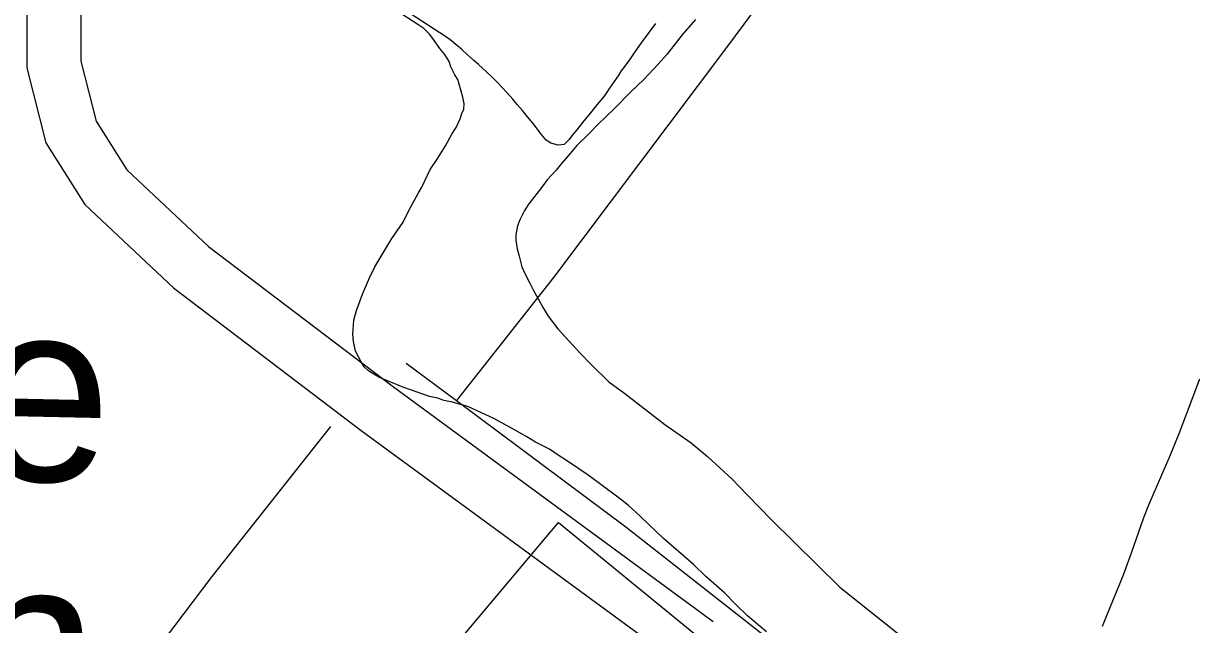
# Model space of a CAD drawing. Extents: x 3297753 to 3335611, y 652252 to 677623.
# Drawn here: x 3309726 to 3310374, y 666957 to 667290 of the extents above; entities that cross this region are included whole.
import ezdxf

# ---------------------------------------------------------------- set-up
doc = ezdxf.new("R2010")
doc.units = 0
for name, color, linetype in [('V-BLDG-IDEN', 7, 'Continuous'), ('V-ROAD-CNTR', 7, 'Continuous'), ('V-SITE-OTLN', 7, 'Continuous'), ('V-SITE-VEGE', 7, 'Continuous'), ('V-TOPO-SHOR', 7, 'Continuous')]:
    doc.layers.add(name, color=color, linetype=linetype)

msp = doc.modelspace()

# ---------------------------------------------------------------- linework, layer by layer
at = {"layer": 'V-ROAD-CNTR'}
for points in [[(3310585.56, 668305.12), (3310465.63, 668172.12), (3310143.36, 667806.62), (3309845.3, 667467.13), (3309770.84, 667385.72), (3309739.51, 667337.14), (3309728.09, 667302.49), (3309728.04, 667265.71), (3309738.64, 667224.11), (3309760.2, 667189.97), (3309809.44, 667143.69), (3309913.51, 667064.69), (3310091.05, 666934.55)], [(3310607.84, 668285.03), (3310488.02, 668152.16), (3310165.88, 667786.8), (3309867.64, 667447.11), (3309794.69, 667367.34), (3309766.8, 667324.11), (3309758.08, 667297.65), (3309758.04, 667269.45), (3309766.54, 667236.12), (3309783.53, 667209.22), (3309828.84, 667166.63), (3309931.45, 667088.74), (3310108.78, 666958.75)]]:
    msp.add_lwpolyline(points, dxfattribs=at)
at = {"layer": 'V-SITE-OTLN'}
msp.add_lwpolyline([(3309632.08, 666549.11), (3310022.9, 667013.66), (3310490.19, 666631.53), (3310561.06, 666572.66), (3310592.43, 666546.59), (3310841.58, 666847.46), (3311019.93, 667063.61), (3311109.06, 666986.81), (3311204.05, 666904.95), (3310748.75, 666321.18), (3311245.4, 665904.9), (3311095.39, 665720.91), (3311086.7, 665723.66), (3311000.03, 665733.86), (3310982.6, 665742.24), (3310853.92, 665858.5), (3310799.85, 665811.53), (3310579.09, 665727.38), (3310415.64, 665854.64), (3310222.77, 666018.93), (3310158.28, 666073.21), (3309942.31, 666253.97), (3309615.19, 666522.9)], close=True, dxfattribs=at)
at = {"layer": 'V-SITE-VEGE'}
for points in [[(3309963.85, 667228.93), (3309966.15, 667232.66), (3309968.42, 667237.39), (3309969.38, 667240.43), (3309970.35, 667242.79), (3309970.64, 667245.82), (3309969.92, 667249.5), (3309968.86, 667252.84), (3309967.08, 667259.19), (3309965.36, 667261.85), (3309963.28, 667266.18), (3309962.23, 667269.19), (3309959.81, 667273.18), (3309957.08, 667276.5), (3309953.64, 667281.48), (3309951.59, 667284.14), (3309948.18, 667287.44), (3309945.47, 667289.41), (3309932.24, 667297.94)], [(3310098.84, 667292.44), (3310091.59, 667283.94), (3310083.03, 667273.06), (3310078.4, 667267.96), (3310070.15, 667259.1), (3310063.2, 667252.62), (3310053.94, 667243.07), (3310044.68, 667234.2), (3310039.72, 667229.09), (3310033.11, 667222.61), (3310029.48, 667218.19), (3310024.53, 667212.74), (3310021.57, 667209), (3310016.62, 667203.55), (3310013.66, 667199.48), (3310006.41, 667190.31), (3310004.12, 667186.58), (3310001.51, 667181.5), (3310000.22, 667178.12), (3309999.29, 667173.07), (3309999.34, 667170.05), (3310000.08, 667165.36), (3310001.15, 667161.35), (3310002.59, 667155.33), (3310004.32, 667151.66), (3310007.09, 667146.33), (3310008.83, 667142.67), (3310014.35, 667132.68), (3310017.11, 667128.03), (3310022.58, 667121.06), (3310034.88, 667107.48), (3310041.02, 667101.2), (3310050.9, 667091.62), (3310059.73, 667085.04), (3310081.82, 667067.92), (3310096.41, 667057.74), (3310105.59, 667050.16), (3310119.21, 667037.61), (3310127.74, 667028.68), (3310141.05, 667015.12), (3310178.89, 666977.76), (3310247.2, 666923.42)], [(3310138.31, 666952.97), (3310127.77, 666961.87), (3310121.29, 666968.15), (3310115.15, 666974.43), (3310104.6, 666983.67), (3310097.79, 666990.28), (3310081.11, 667004.8), (3310072.94, 667012.39), (3310068.17, 667017.02), (3310061.7, 667022.96), (3310057.28, 667026.58), (3310045.73, 667035.14), (3310039.28, 667039.74), (3310027.4, 667047.95), (3310022.66, 667050.9), (3310017.91, 667054.18), (3310010.12, 667058.09), (3310005.38, 667061.04), (3309998.6, 667064.96), (3309987.1, 667071.16), (3309972.56, 667077.99), (3309963.45, 667080.54), (3309961.1, 667080.83), (3309958.74, 667081.47), (3309956.04, 667082.44), (3309951.32, 667083.37), (3309937.14, 667088.52), (3309928.02, 667092.08), (3309923.63, 667094.02), (3309919.56, 667096.31), (3309917.53, 667097.62), (3309915.15, 667099.94), (3309913.43, 667102.59), (3309910.31, 667108.59), (3309909.22, 667113.94), (3309908.82, 667117.97), (3309909.37, 667125.7), (3309910.97, 667131.09), (3309914.19, 667140.21), (3309918.08, 667149.33), (3309921, 667155.42), (3309930.5, 667171.01), (3309936.74, 667180.17), (3309940, 667186.6), (3309945.22, 667196.41), (3309947.18, 667199.46), (3309951.73, 667209.27), (3309955.67, 667215.04), (3309960.26, 667222.49), (3309963.85, 667228.93)], [(3310324.59, 666956.17), (3310329.12, 666966.98), (3310336.23, 666984.55), (3310340.75, 666996.7), (3310347.5, 667016.28), (3310350.41, 667023.38), (3310362.4, 667051.09), (3310367.58, 667063.93), (3310378.54, 667093.3)]]:
    msp.add_lwpolyline(points, dxfattribs=at)
at = {"layer": 'V-TOPO-SHOR'}
for points in [[(3310550.54, 667853.76), (3310503.04, 667791.45), (3310408.29, 667665.09), (3310309.74, 667534.8), (3310200.05, 667390.18), (3310116.08, 667276.97), (3310020.06, 667149.42), (3309966.33, 667081.28)], [(3310076.66, 667290.36), (3310072.93, 667285.32), (3310069.28, 667280.35), (3310066.51, 667276.34), (3310064.55, 667273.52), (3310062.6, 667270.7), (3310059.75, 667266.62), (3310057.73, 667264.03), (3310055.94, 667261.35), (3310052.84, 667256.82), (3310050.55, 667253.4), (3310048.19, 667249.99), (3310044.4, 667245.33), (3310042.22, 667242.52), (3310039, 667238.68), (3310036.98, 667236.24), (3310033.11, 667231.29), (3310030.77, 667228.48), (3310028.59, 667225.74), (3310026.04, 667223.25), (3310022.74, 667222.86), (3310018.65, 667223.95), (3310016.13, 667225.66), (3310013.29, 667228.99), (3310010.68, 667232.39), (3310008.88, 667234.91), (3310005.75, 667238.56), (3310002.91, 667242.05), (3310000, 667245.45), (3309997.52, 667248.31), (3309994.46, 667251.8), (3309991.39, 667255.14), (3309989.34, 667257.37), (3309986.33, 667260.25), (3309983.25, 667263.29), (3309980.75, 667265.53), (3309978.46, 667267.54), (3309975.81, 667270.02), (3309972.42, 667272.99), (3309969.11, 667276.04), (3309965.94, 667278.62), (3309963.65, 667280.63), (3309960.76, 667282.66), (3309936.51, 667298.44)], [(3309938.35, 667101.93), (3309966.33, 667081.28), (3310060.25, 667011.21), (3310252.52, 666860.31), (3310399.5, 666732.54), (3310484.23, 666667.81)], [(3309896.52, 667066.79), (3309830.64, 666983.69), (3309692.35, 666801.12), (3309563.63, 666632.53), (3309487.65, 666531.99), (3309480.23, 666523.11)]]:
    msp.add_lwpolyline(points, dxfattribs=at)

# ---------------------------------------------------------------- texts
at = {"layer": 'V-BLDG-IDEN'}
for s, p in [('New Hope', (3309149.75, 667048.96)), ('Plantation', (3309171.91, 666907.3))]:
    msp.add_text(s, height=100, rotation=358.78183, dxfattribs=at).set_placement(p)

doc.saveas('drawing.dxf')
